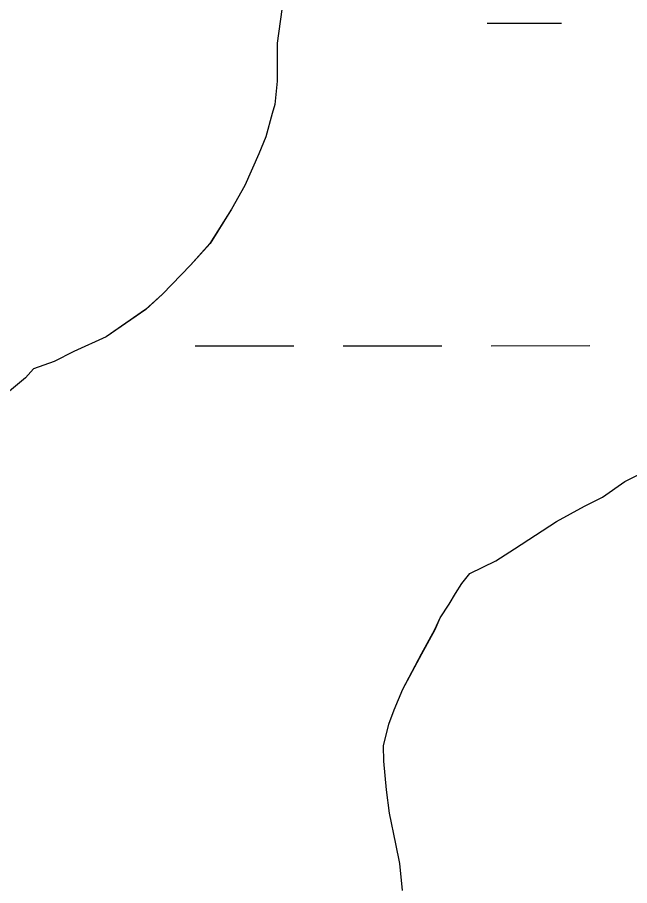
# Model space of a CAD drawing. Extents: x 3279314 to 3317160, y 734079 to 759431.
# Drawn here: x 3314388.3 to 3314586.8, y 745541.3 to 745823.1 of the extents above; entities that cross this region are included whole.
import ezdxf

# ---------------------------------------------------------------- set-up
doc = ezdxf.new("R2010")
doc.units = 0
for name, color, linetype in [('V-SITE-VEGE', 7, 'Continuous'), ('V-TOPO-SHOR', 7, 'Continuous'), ('V-WETL-SWMP', 7, 'Continuous')]:
    doc.layers.add(name, color=color, linetype=linetype)

msp = doc.modelspace()

# ---------------------------------------------------------------- linework, layer by layer
at = {"layer": 'V-SITE-VEGE'}
for p, q in [((3314475.25, 745834.26), (3314472.46, 745814.68)), ((3314472.46, 745814.68), (3314472.54, 745802.42)), ((3314472.54, 745802.42), (3314471.72, 745794.83)), ((3314471.72, 745794.83), (3314470.87, 745791.9)), ((3314470.87, 745791.9), (3314468.88, 745784.3)), ((3314468.88, 745784.3), (3314466.58, 745778.74)), ((3314466.58, 745778.74), (3314461.98, 745768.49)), ((3314461.98, 745768.49), (3314457.65, 745760.87)), ((3314457.65, 745760.87), (3314450.73, 745749.73)), ((3314450.73, 745749.73), (3314444.35, 745742.68)), ((3314444.35, 745742.68), (3314435.37, 745733.28)), ((3314435.37, 745733.28), (3314429.86, 745728.28)), ((3314429.86, 745728.28), (3314417.08, 745719.43)), ((3314417.08, 745719.43), (3314406.6, 745714.69)), ((3314406.6, 745714.69), (3314400.21, 745711.44)), ((3314400.21, 745711.44), (3314393.51, 745709.05)), ((3314393.51, 745709.05), (3314390.9, 745706.12)), ((3314390.9, 745706.12), (3314371.17, 745689.64)), ((3314585.24, 745672.44), (3314591.06, 745675.39)), ((3314577.97, 745667.42), (3314585.24, 745672.44)), ((3314572.16, 745664.46), (3314577.97, 745667.42)), ((3314563.14, 745659.44), (3314572.16, 745664.46)), ((3314549.48, 745650.59), (3314563.14, 745659.44)), ((3314543.38, 745646.75), (3314549.48, 745650.59)), ((3314534.95, 745642.61), (3314543.38, 745646.75)), ((3314532.34, 745639.38), (3314534.95, 745642.61)), ((3314530.32, 745636.15), (3314532.34, 745639.38)), ((3314528.3, 745632.63), (3314530.32, 745636.15)), ((3314525.41, 745628.24), (3314528.3, 745632.63)), ((3314523.69, 745624.43), (3314525.41, 745628.24)), ((3314519.37, 745616.52), (3314523.69, 745624.43)), ((3314513.31, 745605.09), (3314519.37, 745616.52)), ((3314510.44, 745598.36), (3314513.31, 745605.09)), ((3314508.72, 745593.68), (3314510.44, 745598.36)), ((3314507.02, 745586.66), (3314508.72, 745593.68)), ((3314507.05, 745581.7), (3314507.02, 745586.66)), ((3314507.99, 745572.36), (3314507.05, 745581.7)), ((3314508.92, 745564.79), (3314507.99, 745572.36)), ((3314511.04, 745554.87), (3314508.92, 745564.79)), ((3314512.25, 745548.46), (3314511.04, 745554.87)), ((3314513.18, 745539.71), (3314512.25, 745548.46))]:
    msp.add_line(p, q, dxfattribs=at)
at = {"layer": 'V-TOPO-SHOR'}
for p, q in [((3314475.24, 745834.26), (3314472.46, 745814.68)), ((3314475.24, 745834.26), (3314472.46, 745814.68)), ((3314472.46, 745814.68), (3314472.54, 745802.42)), ((3314472.46, 745814.68), (3314472.54, 745802.42)), ((3314472.54, 745802.42), (3314471.72, 745794.83)), ((3314472.54, 745802.42), (3314471.72, 745794.83)), ((3314471.72, 745794.83), (3314470.86, 745791.9)), ((3314471.72, 745794.83), (3314470.86, 745791.9)), ((3314470.86, 745791.9), (3314468.87, 745784.3)), ((3314470.86, 745791.9), (3314468.87, 745784.3)), ((3314468.87, 745784.3), (3314466.58, 745778.74)), ((3314468.87, 745784.3), (3314466.58, 745778.74)), ((3314466.58, 745778.74), (3314461.98, 745768.49)), ((3314466.58, 745778.74), (3314461.98, 745768.49)), ((3314461.98, 745768.49), (3314457.65, 745760.87)), ((3314461.98, 745768.49), (3314457.65, 745760.87)), ((3314457.65, 745760.87), (3314450.72, 745749.73)), ((3314457.65, 745760.87), (3314450.72, 745749.73)), ((3314450.72, 745749.73), (3314444.35, 745742.68)), ((3314450.72, 745749.73), (3314444.35, 745742.68)), ((3314444.35, 745742.68), (3314435.37, 745733.28)), ((3314444.35, 745742.68), (3314435.37, 745733.28)), ((3314435.37, 745733.28), (3314429.85, 745728.28)), ((3314435.37, 745733.28), (3314429.85, 745728.28)), ((3314429.85, 745728.28), (3314417.07, 745719.43)), ((3314429.85, 745728.28), (3314417.07, 745719.43)), ((3314417.07, 745719.43), (3314406.6, 745714.69)), ((3314417.07, 745719.43), (3314406.6, 745714.69)), ((3314406.6, 745714.69), (3314400.2, 745711.44)), ((3314406.6, 745714.69), (3314400.2, 745711.44)), ((3314400.2, 745711.44), (3314393.5, 745709.06)), ((3314400.2, 745711.44), (3314393.5, 745709.06)), ((3314393.5, 745709.06), (3314390.89, 745706.12)), ((3314393.5, 745709.06), (3314390.89, 745706.12)), ((3314390.89, 745706.12), (3314371.16, 745689.64)), ((3314390.89, 745706.12), (3314371.16, 745689.64))]:
    msp.add_line(p, q, dxfattribs=at)
at = {"layer": 'V-WETL-SWMP'}
for p, q in [((3314475.24, 745834.26), (3314472.46, 745814.68)), ((3314475.24, 745834.26), (3314472.46, 745814.68)), ((3314540.66, 745821.17), (3314564.66, 745821.18)), ((3314472.46, 745814.68), (3314472.54, 745802.42)), ((3314472.46, 745814.68), (3314472.54, 745802.42)), ((3314472.54, 745802.42), (3314471.72, 745794.83)), ((3314472.54, 745802.42), (3314471.72, 745794.83)), ((3314471.72, 745794.83), (3314470.86, 745791.9)), ((3314471.72, 745794.83), (3314470.86, 745791.9)), ((3314470.86, 745791.9), (3314468.87, 745784.3)), ((3314470.86, 745791.9), (3314468.87, 745784.3)), ((3314468.87, 745784.3), (3314466.58, 745778.74)), ((3314468.87, 745784.3), (3314466.58, 745778.74)), ((3314466.58, 745778.74), (3314461.98, 745768.49)), ((3314466.58, 745778.74), (3314461.98, 745768.49)), ((3314461.98, 745768.49), (3314457.65, 745760.87)), ((3314461.98, 745768.49), (3314457.65, 745760.87)), ((3314457.65, 745760.87), (3314450.72, 745749.73)), ((3314457.65, 745760.87), (3314450.72, 745749.73)), ((3314450.72, 745749.73), (3314444.35, 745742.68)), ((3314450.72, 745749.73), (3314444.35, 745742.68)), ((3314444.35, 745742.68), (3314435.37, 745733.28)), ((3314444.35, 745742.68), (3314435.37, 745733.28)), ((3314435.37, 745733.28), (3314429.85, 745728.28)), ((3314435.37, 745733.28), (3314429.85, 745728.28)), ((3314429.85, 745728.28), (3314417.07, 745719.43)), ((3314429.85, 745728.28), (3314417.07, 745719.43)), ((3314417.07, 745719.43), (3314406.6, 745714.69)), ((3314417.07, 745719.43), (3314406.6, 745714.69)), ((3314445.87, 745716.48), (3314477.87, 745716.5)), ((3314493.87, 745716.51), (3314525.87, 745716.52)), ((3314541.87, 745716.53), (3314573.87, 745716.55)), ((3314406.6, 745714.69), (3314400.2, 745711.44)), ((3314406.6, 745714.69), (3314400.2, 745711.44)), ((3314400.2, 745711.44), (3314393.5, 745709.06)), ((3314400.2, 745711.44), (3314393.5, 745709.06)), ((3314393.5, 745709.06), (3314390.89, 745706.12)), ((3314393.5, 745709.06), (3314390.89, 745706.12)), ((3314390.89, 745706.12), (3314371.16, 745689.64)), ((3314390.89, 745706.12), (3314371.16, 745689.64)), ((3314585.23, 745672.44), (3314591.05, 745675.39)), ((3314585.23, 745672.44), (3314591.05, 745675.39)), ((3314577.97, 745667.42), (3314585.23, 745672.44)), ((3314577.97, 745667.42), (3314585.23, 745672.44)), ((3314572.15, 745664.46), (3314577.97, 745667.42)), ((3314572.15, 745664.46), (3314577.97, 745667.42)), ((3314563.14, 745659.44), (3314572.15, 745664.46)), ((3314563.14, 745659.44), (3314572.15, 745664.46)), ((3314549.48, 745650.59), (3314563.14, 745659.44)), ((3314549.48, 745650.59), (3314563.14, 745659.44)), ((3314543.38, 745646.75), (3314549.48, 745650.59)), ((3314543.38, 745646.75), (3314549.48, 745650.59)), ((3314534.94, 745642.61), (3314543.38, 745646.75)), ((3314534.94, 745642.61), (3314543.38, 745646.75)), ((3314532.34, 745639.38), (3314534.94, 745642.61)), ((3314532.34, 745639.38), (3314534.94, 745642.61)), ((3314530.32, 745636.15), (3314532.34, 745639.38)), ((3314530.32, 745636.15), (3314532.34, 745639.38)), ((3314528.3, 745632.64), (3314530.32, 745636.15)), ((3314528.3, 745632.64), (3314530.32, 745636.15)), ((3314525.41, 745628.24), (3314528.3, 745632.64)), ((3314525.41, 745628.24), (3314528.3, 745632.64)), ((3314523.68, 745624.43), (3314525.41, 745628.24)), ((3314523.68, 745624.43), (3314525.41, 745628.24)), ((3314519.36, 745616.52), (3314523.68, 745624.43)), ((3314519.36, 745616.52), (3314523.68, 745624.43)), ((3314513.31, 745605.1), (3314519.36, 745616.52)), ((3314513.31, 745605.1), (3314519.36, 745616.52)), ((3314510.44, 745598.36), (3314513.31, 745605.1)), ((3314510.44, 745598.36), (3314513.31, 745605.1)), ((3314508.72, 745593.68), (3314510.44, 745598.36)), ((3314508.72, 745593.68), (3314510.44, 745598.36)), ((3314507.02, 745586.66), (3314508.72, 745593.68)), ((3314507.02, 745586.66), (3314508.72, 745593.68)), ((3314507.05, 745581.7), (3314507.02, 745586.66)), ((3314507.05, 745581.7), (3314507.02, 745586.66)), ((3314507.99, 745572.37), (3314507.05, 745581.7)), ((3314507.99, 745572.37), (3314507.05, 745581.7)), ((3314508.92, 745564.78), (3314507.99, 745572.37)), ((3314508.92, 745564.78), (3314507.99, 745572.37)), ((3314511.03, 745554.88), (3314508.92, 745564.78)), ((3314511.03, 745554.88), (3314508.92, 745564.78)), ((3314512.24, 745548.46), (3314511.03, 745554.88)), ((3314512.24, 745548.46), (3314511.03, 745554.88)), ((3314513.18, 745539.71), (3314512.24, 745548.46)), ((3314513.18, 745539.71), (3314512.24, 745548.46))]:
    msp.add_line(p, q, dxfattribs=at)

doc.saveas('drawing.dxf')
